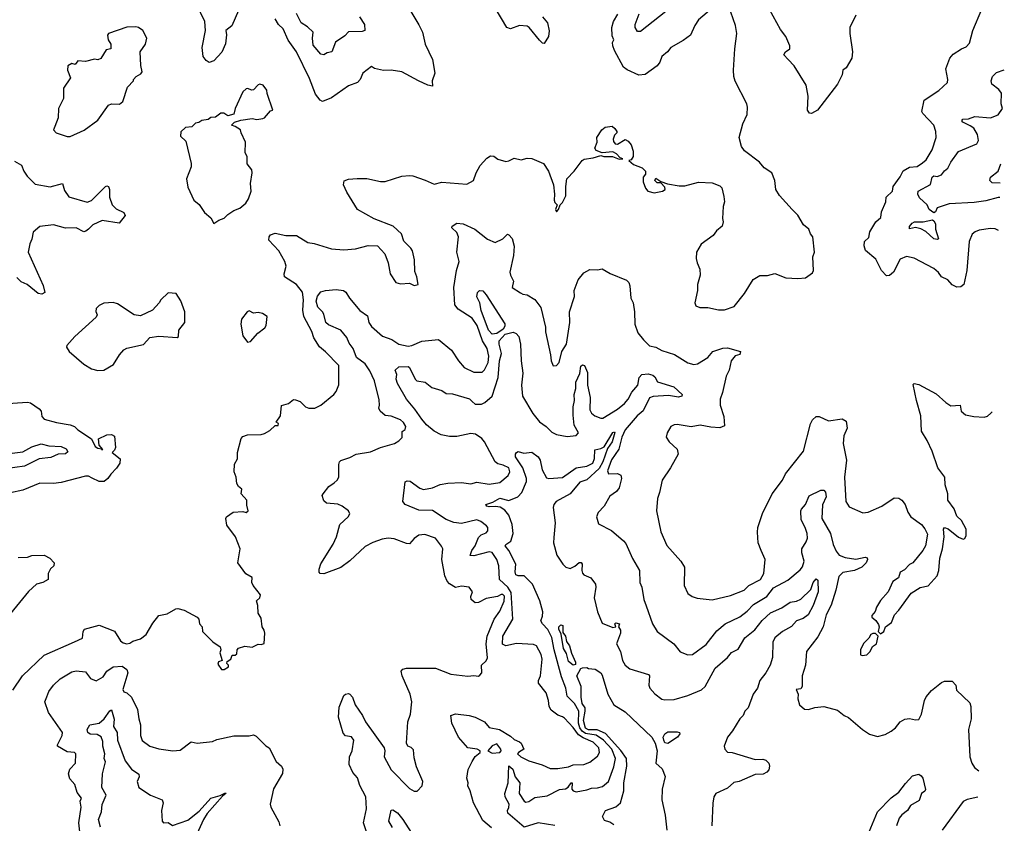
# Model space of a CAD drawing. Extents: x 1552294 to 1694791, y 811929 to 917222.
# Tile 477 of 643: x 1685895 to 1692335, y 843361 to 848616. Entities that reach past the tile are written whole.
import ezdxf

# ---------------------------------------------------------------- set-up
doc = ezdxf.new("R2010")
doc.units = 0

msp = doc.modelspace()

# ---------------------------------------------------------------- linework, layer by layer
at = {"layer": '0CON10XD'}
for points in [[(1687325.5, 848675), (1687282.7, 848575), (1687243.3, 848545), (1687247, 848517), (1687241.7, 848458.3), (1687216.6, 848403.4), (1687165, 848346.2), (1687135, 848336.7), (1687115, 848348.8), (1687095.8, 848375), (1687087.8, 848435), (1687110.5, 848545), (1687105.4, 848605), (1687046.2, 848725)], [(1688440.5, 848690.5), (1688505, 848582.5), (1688528.8, 848535), (1688547.5, 848455), (1688595.8, 848355), (1688610.8, 848265), (1688593.3, 848215), (1688595, 848180), (1688565, 848186.7), (1688502.5, 848215), (1688394.4, 848274.4), (1688324.1, 848285.9), (1688274.1, 848284.1), (1688215, 848296.2), (1688195, 848310), (1688140, 848265), (1688121.2, 848225), (1688103.8, 848205), (1688045, 848182.9), (1687934.6, 848105.4), (1687875, 848080), (1687859.3, 848089.3), (1687828.7, 848128.7), (1687790.7, 848230.7), (1687705, 848405.6), (1687651.8, 848481.8), (1687617.5, 848555), (1687588, 848585), (1687565, 848620.6)], [(1689314.5, 848635), (1689346.5, 848595), (1689357, 848543), (1689353.9, 848506.1), (1689325, 848460), (1689315, 848462.5), (1689295, 848482.5), (1689227.9, 848565), (1689215, 848573.2), (1689165, 848577.4), (1689105, 848556.5), (1689080, 848565), (1689005, 848693.3)], [(1690435, 848700.6), (1690334.6, 848615.4), (1690311.5, 848578.5), (1690282, 848515), (1690235, 848479.2), (1690153.8, 848435), (1690132, 848405), (1690094.3, 848375), (1690082.4, 848337.6), (1690065, 848314), (1689985, 848256.9), (1689945, 848253.3), (1689867.3, 848287.3), (1689844.6, 848304.6), (1689785, 848414.2), (1689775.5, 848445), (1689772.5, 848467.5), (1689780, 848485), (1689769.4, 848509.4), (1689768.9, 848565), (1689779.5, 848605), (1689807.4, 848652.6)], [(1691362.9, 848645), (1691324, 848565), (1691324.3, 848525), (1691342.7, 848405), (1691337.7, 848365), (1691299.9, 848300.1), (1691280, 848285), (1691274.4, 848255), (1691244.4, 848195), (1691113.8, 848025), (1691075, 848003.3), (1691060, 848005), (1691047.5, 848025), (1691053.1, 848115), (1691038.6, 848188.6), (1690961.2, 848315), (1690921.2, 848355), (1690894, 848385), (1690903.8, 848405), (1690933.3, 848425), (1690932, 848445), (1690906, 848505), (1690871.7, 848551.7), (1690775.5, 848725.5)], [(1692297.6, 847236.6), (1692275, 847248.1), (1692245, 847250.6), (1692171.3, 847238.7), (1692145, 847229.2), (1692125, 847213.8), (1692105.7, 847165), (1692089.6, 846975), (1692070.8, 846885), (1692051.7, 846868.3), (1692025, 846867.1), (1691995, 846881.4), (1691965, 846914.4), (1691925, 846934.4), (1691905, 846962.9), (1691875, 846988.6), (1691745, 847055.6), (1691695, 847068.1), (1691655, 847050), (1691609.4, 846965), (1691585, 846943.1), (1691565, 846940), (1691532.2, 846975), (1691495, 847049.2), (1691427.4, 847107.4), (1691418, 847138), (1691421.1, 847165), (1691448.8, 847191.2), (1691455, 847228), (1691495.8, 847295), (1691527.4, 847322.6), (1691531.7, 847358.3), (1691560, 847425), (1691562.5, 847455), (1691602.9, 847495), (1691608.8, 847525), (1691655, 847588.6), (1691672.8, 847627.2), (1691715, 847651.4), (1691765, 847655.8), (1691799.6, 847680.4), (1691825, 847700), (1691862.2, 847765), (1691890, 847845), (1691887.5, 847885), (1691873.1, 847925), (1691801.6, 848001.6), (1691795.4, 848015), (1691810, 848090), (1691906.8, 848153.2), (1691962.5, 848205), (1691966.4, 848223.6), (1691953.3, 848295), (1691978.1, 848365), (1692000.7, 848389.3), (1692054.3, 848425.7), (1692085, 848438.8), (1692107.3, 848462.7), (1692129.2, 848545), (1692189.2, 848685)], [(1686253.1, 844546.9), (1686305, 844572.5), (1686308.8, 844615), (1686319.5, 844630.5), (1686415, 844657.5), (1686515, 844616.7), (1686553.8, 844555), (1686571.5, 844541.5), (1686595, 844535.5), (1686615, 844539.1), (1686635, 844551.9), (1686685, 844567.5), (1686722.9, 844595), (1686765, 844670), (1686805, 844720), (1686858.7, 844731.3), (1686915, 844764), (1686930, 844765), (1686970, 844755), (1687055, 844708.8), (1687066.2, 844695), (1687070, 844665), (1687087.5, 844645), (1687090, 844615), (1687158.3, 844548.3), (1687206.7, 844515), (1687210, 844495), (1687203.3, 844475), (1687220, 844425), (1687195, 844417.5), (1687190.7, 844400.7), (1687215, 844367.5), (1687233, 844367), (1687260, 844385), (1687260, 844395), (1687250, 844405), (1687251.7, 844418.3), (1687276.4, 844433.6), (1687285, 844460), (1687305, 844460), (1687315, 844470), (1687317.5, 844495), (1687325, 844506.7), (1687368.3, 844518.3), (1687415, 844513.3), (1687455, 844533.3), (1687475, 844530), (1687493, 844537), (1687497.5, 844605), (1687493.9, 844623.9), (1687480, 844645), (1687475, 844702.5), (1687453.8, 844735), (1687452.5, 844785), (1687443.3, 844815), (1687465.8, 844834.2), (1687469.2, 844855), (1687421.2, 844915), (1687414, 844935), (1687415, 844967.5), (1687373, 844993), (1687321.2, 845065), (1687336.7, 845155), (1687306.7, 845235), (1687250.5, 845310.5), (1687243.3, 845355), (1687247.5, 845365), (1687290, 845395), (1687355, 845400), (1687375, 845393.8), (1687390, 845405), (1687380.5, 845440.5), (1687381.2, 845475), (1687343.8, 845515), (1687347.5, 845545), (1687325, 845563.3), (1687315, 845582.5), (1687310, 845625), (1687298.3, 845658.3), (1687300.7, 845709.3), (1687320, 845745), (1687318.8, 845785), (1687343.9, 845876.1), (1687355, 845890), (1687385, 845900.8), (1687475, 845904), (1687495, 845910), (1687530.5, 845929.5), (1687565, 845962.5), (1687585, 845962.5), (1687587.5, 845975), (1687572.5, 845985), (1687600, 846025), (1687607, 846093), (1687653.6, 846106.4), (1687685, 846132.5), (1687699.3, 846129.3), (1687728.8, 846118.8), (1687765, 846084), (1687785, 846076), (1687825, 846076.2), (1687865, 846096), (1687948.8, 846165), (1687965.7, 846184.3), (1687981.7, 846228.3), (1687981.2, 846355), (1687894.5, 846444.5), (1687855, 846475.7), (1687819.1, 846535), (1687805, 846577.5), (1687752.4, 846675), (1687746.4, 846716.4), (1687751.4, 846785), (1687744, 846835), (1687705, 846884.1), (1687626.9, 846935), (1687623.5, 846955), (1687636.7, 847005), (1687628.1, 847035), (1687589.5, 847105), (1687524.2, 847175), (1687526.2, 847195), (1687535, 847208.8), (1687565, 847220), (1687635, 847204.5), (1687705, 847205.6), (1687778.7, 847158.7), (1687821.7, 847151.7), (1687935, 847118.1), (1688015, 847110), (1688091.7, 847118.3), (1688175, 847139.2), (1688235, 847136), (1688282, 847085), (1688304, 847025), (1688318, 846955), (1688355, 846896.7), (1688385, 846888.8), (1688445, 846892.5), (1688475, 846877.5), (1688500, 846885), (1688493.3, 846935), (1688480, 846970), (1688476.7, 847045), (1688463.4, 847103.4), (1688452.4, 847122.4), (1688406.8, 847166.8), (1688392, 847215), (1688336.7, 847265), (1688212.7, 847312.7), (1688103.8, 847375), (1688035, 847487.5), (1688012.5, 847535), (1688017, 847563), (1688045, 847573.8), (1688103.1, 847576.9), (1688165, 847578.1), (1688255, 847558.6), (1688285, 847557.5), (1688395, 847592.5), (1688445, 847597.1), (1688465.7, 847595.7), (1688547.3, 847567.3), (1688605, 847540), (1688655, 847554.2), (1688818.8, 847541.2), (1688862.5, 847565), (1688881.2, 847615), (1688907.7, 847662.3), (1688950.5, 847709.5), (1688975, 847726.2), (1688995, 847723.3), (1689022.7, 847702.7), (1689075, 847689.5), (1689095, 847692.5), (1689128.8, 847711.2), (1689175, 847698.5), (1689215, 847709.4), (1689245, 847708.8), (1689320, 847675), (1689354, 847625), (1689386.4, 847536.4), (1689393.3, 847475), (1689390, 847435), (1689395, 847420), (1689410, 847405), (1689400, 847375), (1689405, 847360), (1689420, 847375), (1689430, 847405), (1689445, 847420), (1689467.5, 847465), (1689466.2, 847525), (1689473.8, 847575), (1689521.2, 847625), (1689573.8, 847695), (1689587.3, 847702.7), (1689645, 847711.5), (1689695, 847728), (1689715, 847721.9), (1689772, 847722), (1689815, 847703.3), (1689840, 847705), (1689821.7, 847711.7), (1689799.3, 847739.3), (1689775, 847752.5), (1689705, 847746), (1689665, 847761.2), (1689656.7, 847775), (1689671.2, 847815), (1689670, 847845), (1689702.5, 847895), (1689725, 847913.3), (1689769.3, 847919.3), (1689787.5, 847905), (1689800, 847885), (1689800, 847875), (1689785, 847860), (1689777.5, 847835), (1689778.3, 847818.3), (1689790, 847805), (1689805, 847802.5), (1689855, 847832.5), (1689875, 847822.5), (1689895, 847797.5), (1689907.5, 847755), (1689908.3, 847721.7), (1689895, 847700), (1689880, 847695), (1689909.3, 847669.3), (1689966.1, 847646.1), (1689987.5, 847625), (1689987.5, 847605), (1689973.3, 847585), (1689973.3, 847555), (1689987.5, 847515), (1690003.9, 847493.9), (1690045, 847483.8), (1690100, 847495), (1690117.5, 847505), (1690115, 847520), (1690088.3, 847548.3), (1690065, 847550), (1690050, 847565), (1690055, 847580), (1690088.3, 847558.3), (1690133, 847543), (1690208.3, 847528.3), (1690245, 847528.8), (1690335, 847553.8), (1690425, 847550), (1690475, 847530), (1690487.3, 847517.3), (1690501.2, 847458.8), (1690505.8, 847425), (1690496.1, 847393.9), (1690492.5, 847315), (1690496.7, 847295), (1690490, 847265), (1690453.3, 847235), (1690430, 847205), (1690351.8, 847148.2), (1690322.5, 847095), (1690320.6, 847055), (1690326, 847025), (1690344.1, 846984.1), (1690346, 846945), (1690327.5, 846885), (1690328, 846845), (1690310, 846765), (1690317.5, 846745), (1690344.1, 846734.1), (1690395, 846734.2), (1690465, 846718), (1690505, 846718), (1690568.9, 846741.1), (1690635.5, 846824.5), (1690693.2, 846916.8), (1690735, 846943.8), (1690786.1, 846943.9), (1690833.6, 846956.4), (1690905, 846928.8), (1690985, 846923.3), (1691035, 846927.5), (1691080, 846960), (1691087.5, 846975), (1691083.3, 847065), (1691092.5, 847095), (1691082.5, 847195), (1691067.5, 847215), (1691057.5, 847245), (1691022.5, 847275), (1690985, 847337.5), (1690946.7, 847375), (1690865, 847466.7), (1690840, 847505), (1690833.3, 847565), (1690813.9, 847613.9), (1690765, 847646.7), (1690733.3, 847685), (1690635, 847758.8), (1690615.6, 847785.6), (1690600.8, 847845), (1690624.4, 847935), (1690653.8, 847995), (1690656.1, 848043.9), (1690651.2, 848065), (1690574.7, 848214.7), (1690566.2, 848245), (1690562.9, 848285), (1690572.5, 848425), (1690585.6, 848524.4), (1690577.8, 848577.8), (1690546.7, 848665)], [(1688117.5, 848635), (1688149.4, 848585), (1688152.9, 848545), (1688135, 848538.2), (1688045, 848535.5), (1688020.4, 848509.6), (1687960.9, 848469.1), (1687935.3, 848404.7), (1687905, 848399.4), (1687885, 848385.6), (1687865, 848390), (1687815, 848448.8), (1687809.8, 848495), (1687813.3, 848535), (1687778, 848568), (1687736.7, 848595), (1687705, 848655.7)], [(1690121.3, 848668.7), (1689955, 848538.8), (1689935, 848537.5), (1689920, 848565), (1689920.5, 848585), (1689946.2, 848655)], [(1686225, 847852), (1686315.6, 847894.4), (1686405, 847958.8), (1686475, 848056.7), (1686495, 848066), (1686546.4, 848063.6), (1686569.3, 848080.7), (1686600, 848175), (1686640, 848215), (1686640, 848225), (1686657.5, 848245), (1686687.5, 848262.5), (1686696, 848274), (1686686.4, 848316.4), (1686682.5, 848405), (1686717.5, 848455), (1686726.7, 848495), (1686700, 848545), (1686672.5, 848565), (1686655, 848570), (1686595, 848566.7), (1686476.2, 848525), (1686470, 848515), (1686473.3, 848485), (1686490, 848455), (1686490, 848425), (1686460.7, 848419.3), (1686425, 848362.5), (1686406.4, 848353.6), (1686385, 848356.7), (1686325, 848343.3), (1686275, 848347.5), (1686258.3, 848321.7), (1686235, 848330), (1686210, 848315), (1686207.5, 848285), (1686227.5, 848235), (1686181.7, 848168.3), (1686180.3, 848099.7), (1686148, 848035), (1686145.7, 847975), (1686125, 847917.5), (1686116.7, 847895), (1686132.5, 847875), (1686205, 847852), (1686225, 847852)], [(1692305.3, 847452.2), (1692295, 847453.4), (1692215, 847432.3), (1692138.9, 847421.1), (1691975, 847411.5), (1691896.7, 847385), (1691885, 847360), (1691875, 847352.5), (1691844.3, 847374.3), (1691831.4, 847405), (1691781, 847451), (1691770.2, 847475), (1691772, 847495), (1691852.9, 847537.1), (1691864.3, 847585), (1691875, 847595.4), (1691895, 847591.4), (1691925, 847602.2), (1691943.3, 847626.7), (1691966, 847644), (1691985, 847684.4), (1692035, 847754.5), (1692156.2, 847805), (1692165.8, 847825), (1692160, 847865), (1692136, 847906), (1692111.8, 847921.8), (1692064.6, 847945), (1692058.2, 847955), (1692064.7, 847965.3), (1692101.6, 847968.4), (1692142, 847982), (1692245, 847974.2), (1692295, 847994.5), (1692322.5, 848035), (1692313.8, 848065), (1692315.8, 848135), (1692300.1, 848160.1), (1692254.3, 848195), (1692250, 848215), (1692258.1, 848245), (1692285, 848270), (1692335.2, 848287.5)], [(1687165, 847282.5), (1687197.5, 847305), (1687232.3, 847317.7), (1687255, 847341.2), (1687295, 847368), (1687335, 847383.8), (1687373.9, 847416.1), (1687391.2, 847445), (1687408, 847495), (1687404.2, 847545), (1687415.7, 847615), (1687413.3, 847635), (1687383.6, 847673.6), (1687381.7, 847721.7), (1687370, 847745), (1687372.5, 847815), (1687343.3, 847875), (1687340, 847895), (1687305, 847917.5), (1687280, 847925), (1687300, 847945), (1687341.7, 847958.3), (1687415, 847968.8), (1687445, 847963.8), (1687485, 847970), (1687496.2, 847975), (1687535, 848020), (1687550, 848025), (1687513.6, 848133.6), (1687512, 848155), (1687486.8, 848186.8), (1687465, 848193.8), (1687455, 848190), (1687425, 848156.7), (1687413.9, 848153.9), (1687385, 848166.7), (1687375, 848163.3), (1687354, 848145), (1687304, 848035), (1687295, 847997.5), (1687255, 847987.5), (1687230, 848005), (1687210, 848005), (1687175, 847977.5), (1687145, 847976.7), (1687126.4, 847963.6), (1687085, 847957.5), (1687067, 847943), (1687045, 847940), (1687020, 847915), (1686978.3, 847911.7), (1686948.3, 847881.7), (1686946.7, 847855), (1686981.7, 847821.7), (1687016.1, 847676.1), (1687016.4, 847653.6), (1686986.7, 847575), (1686995, 847520), (1687033.3, 847435), (1687067.7, 847407.7), (1687102.5, 847355), (1687145, 847320), (1687165, 847282.5)], [(1685860.6, 847690.6), (1685905.6, 847665), (1685921.5, 847625), (1685943.1, 847593.1), (1685995, 847539.5), (1686095, 847522.9), (1686174.3, 847544.3), (1686188.3, 847498.3), (1686215, 847458.5), (1686335, 847422.5), (1686365, 847434.5), (1686455, 847525.7), (1686465, 847529.2), (1686475, 847524), (1686482.2, 847505), (1686481.9, 847455), (1686499.4, 847405), (1686525, 847378.6), (1686576.7, 847355), (1686583.8, 847335), (1686544.2, 847285.8), (1686435, 847302.5), (1686373.5, 847275), (1686344.5, 847245), (1686328.1, 847231.9), (1686315, 847229.6), (1686265, 847255.4), (1686195, 847252.5), (1686114.8, 847275.2), (1686027.2, 847262.8), (1685982.7, 847227.3), (1685975, 847180), (1685960.7, 847149.3), (1685949.2, 847095), (1686048.5, 846878.5), (1686058, 846832), (1686039, 846821), (1686015, 846825.3), (1685944.4, 846885), (1685905, 846901.1), (1685875, 846930.8)], [(1692308.7, 847546.6), (1692255, 847549.6), (1692241.5, 847565), (1692243.8, 847585), (1692294.6, 847625.4), (1692313.2, 847673.8)], [(1687951.8, 845588.2), (1687970.8, 845605), (1687981.4, 845625), (1687982.5, 845707.5), (1687986, 845724), (1687995.9, 845734.1), (1688055, 845754), (1688095, 845775.5), (1688190, 845790), (1688255, 845818), (1688345.7, 845844.3), (1688375, 845861.2), (1688397.1, 845882.9), (1688397.5, 845922.5), (1688415, 845936.5), (1688419.8, 845955), (1688405, 845982.2), (1688385, 846000), (1688325, 846022.8), (1688285, 846028.4), (1688251.7, 846055), (1688243.3, 846075), (1688248.9, 846095), (1688245, 846130), (1688216.3, 846255), (1688185, 846319.5), (1688155.4, 846365), (1688096.7, 846406.7), (1688075, 846465.5), (1688050.5, 846500.5), (1688035, 846538.5), (1687996.2, 846585), (1687915, 846621.1), (1687897.5, 846635), (1687885, 846690), (1687875, 846705.8), (1687845.5, 846735), (1687834.5, 846775.5), (1687843.2, 846806.8), (1687864.1, 846835.9), (1687894.2, 846845.8), (1687965, 846852.5), (1688013.3, 846845), (1688027.5, 846835), (1688052.2, 846795), (1688120, 846715), (1688168.7, 846678.7), (1688179.3, 846635), (1688195, 846610), (1688266.9, 846546.9), (1688328.6, 846525), (1688375, 846493.9), (1688435, 846480.5), (1688460, 846485), (1688525.7, 846514.3), (1688635, 846524), (1688720, 846455), (1688764, 846385), (1688802.3, 846342.3), (1688865, 846311.4), (1688918.7, 846311.3), (1688934.4, 846325.6), (1688960, 846375), (1688962.5, 846415), (1688952.5, 846465), (1688922.4, 846515), (1688886.7, 846615), (1688855.3, 846665), (1688762.6, 846722.6), (1688742, 846752), (1688733.5, 846863.5), (1688751.6, 846975), (1688768.8, 847035), (1688753.3, 847095), (1688764.2, 847195), (1688755, 847223.5), (1688722.2, 847255), (1688724, 847266), (1688755, 847284.3), (1688795, 847280.6), (1688871.2, 847245), (1688955, 847180), (1689005, 847159.2), (1689055, 847182.9), (1689085, 847214), (1689095, 847210), (1689115.3, 847185.3), (1689129.5, 847135), (1689124.6, 847074.6), (1689101.7, 846965), (1689104.7, 846944.7), (1689124.2, 846905), (1689116.7, 846865), (1689170, 846830), (1689185, 846820), (1689215, 846816.2), (1689265, 846786.7), (1689303, 846733), (1689334.2, 846605), (1689334.2, 846575), (1689367.5, 846425), (1689370, 846385), (1689385, 846352.5), (1689406.1, 846353.9), (1689423.3, 846375), (1689440, 846445), (1689471.2, 846495), (1689492.2, 846635), (1689491.9, 846705), (1689523.3, 846805), (1689522.5, 846845), (1689548, 846915), (1689585, 846961.2), (1689625, 846983.3), (1689675, 846980), (1689705, 846987.5), (1689756.4, 846956.4), (1689863.6, 846913.6), (1689878.3, 846898.3), (1689886.1, 846876.1), (1689892.5, 846795), (1689906.7, 846765), (1689916.7, 846705), (1689918, 846625), (1689938.8, 846568.8), (1689975, 846523.3), (1690015, 846482.5), (1690055, 846473.6), (1690095, 846452.2), (1690177.3, 846427.3), (1690265, 846372.5), (1690305, 846362), (1690327.5, 846365), (1690395, 846406.7), (1690428.8, 846445), (1690495, 846468.9), (1690525, 846470), (1690610, 846445), (1690605, 846426.7), (1690575, 846418), (1690549.1, 846385), (1690534.4, 846325), (1690514.7, 846285.3), (1690491.9, 846178.1), (1690475.6, 846135), (1690477.1, 846095), (1690500.3, 846020.3), (1690505, 845960), (1690475, 845947.5), (1690415, 845950.8), (1690345, 845964.2), (1690285.8, 845954.2), (1690195, 845969.4), (1690175, 845967.5), (1690154.3, 845955.7), (1690128.8, 845915), (1690123.3, 845885), (1690143.3, 845855), (1690195, 845806.7), (1690202, 845775), (1690152, 845685), (1690097.1, 845605), (1690080.6, 845525), (1690065.7, 845485), (1690059.4, 845405), (1690087.6, 845267.6), (1690127.6, 845177.6), (1690220, 845075), (1690243.8, 845035), (1690240.8, 844915), (1690265, 844863.3), (1690293.2, 844843.2), (1690325, 844832.5), (1690425, 844822), (1690545, 844851.2), (1690632.5, 844885), (1690664.4, 844915), (1690739.6, 844955), (1690762.5, 844995), (1690770.8, 845085), (1690744.3, 845144.3), (1690724.2, 845195), (1690720, 845265), (1690722.9, 845295), (1690752.4, 845387.6), (1690817.5, 845515), (1690883.8, 845605), (1690904.2, 845645.8), (1691022, 845795), (1691066.8, 845973.2), (1691079.7, 846000.3), (1691105, 846021.2), (1691125, 846022), (1691185, 845991.8), (1691275, 846006), (1691300.7, 845990.7), (1691307.5, 845945), (1691285.8, 845895), (1691281.2, 845845), (1691303.3, 845735), (1691289.2, 845625), (1691299.4, 845465), (1691320, 845430), (1691409.3, 845390.7), (1691445, 845395.8), (1691535, 845434.3), (1691615, 845488.8), (1691645, 845486.7), (1691663.9, 845473.9), (1691686.7, 845445), (1691703.3, 845395), (1691723.3, 845365), (1691793.3, 845315), (1691816.1, 845286.1), (1691831.7, 845251.7), (1691818.8, 845175), (1691803.3, 845145), (1691737.5, 845065), (1691715, 845052.5), (1691682.3, 845017.7), (1691655, 845002.5), (1691643, 844967), (1691605, 844942.5), (1691576.1, 844873.9), (1691525, 844817.5), (1691500, 844775), (1691490, 844745), (1691469.3, 844720.7), (1691469.3, 844709.3), (1691495, 844687.5), (1691511.7, 844661.7), (1691517.5, 844645), (1691510, 844615), (1691525, 844600), (1691547.5, 844615), (1691557.5, 844645), (1691596.2, 844675), (1691616.4, 844723.6), (1691646.1, 844753.9), (1691725, 844866.7), (1691785, 844902.5), (1691837, 844913), (1691895, 844980), (1691907.5, 845015), (1691912.5, 845095), (1691931.2, 845155), (1691942.5, 845235), (1691936.7, 845285), (1691943.8, 845296.2), (1691967.3, 845287.3), (1692035, 845232.5), (1692065, 845220), (1692076.4, 845223.6), (1692086.4, 845243.6), (1692086.2, 845285), (1692055, 845340), (1692025, 845370), (1692007.7, 845417.7), (1691966.7, 845475), (1691965.8, 845515), (1691948.8, 845575), (1691945.8, 845625), (1691900, 845685), (1691864, 845795), (1691831.2, 845865), (1691794.2, 845924.2), (1691790, 846025), (1691760, 846125), (1691740, 846230), (1691745, 846236.7), (1691775, 846230), (1691889.7, 846169.7), (1691951.9, 846111.9), (1691985, 846090), (1692046.1, 846096.1), (1692053.3, 846055), (1692082.1, 846032.1), (1692135, 846020.8), (1692203.6, 846016.4), (1692225, 846023.3), (1692247, 846043), (1692255.1, 846051.6)], [(1691895, 847178), (1691875, 847182.9), (1691820.8, 847230.8), (1691788.5, 847248.5), (1691755, 847257.1), (1691715, 847247.5), (1691715, 847262.5), (1691731.4, 847285), (1691747.5, 847295), (1691805, 847294.2), (1691866, 847306), (1691875, 847301.2), (1691885, 847280), (1691886.1, 847245), (1691905, 847183.3), (1691895, 847178)], [(1686405, 846321.2), (1686445, 846323.8), (1686508.3, 846361.7), (1686546.7, 846425), (1686575, 846456.7), (1686595, 846468.8), (1686705, 846492.9), (1686745, 846537.5), (1686805, 846546.7), (1686925, 846537.5), (1686932.5, 846545), (1686936.2, 846585), (1686975.7, 846635), (1686975.8, 846705), (1686947.7, 846777.7), (1686917.5, 846825), (1686865, 846830), (1686817.5, 846785), (1686807.5, 846765), (1686763, 846717), (1686685, 846680), (1686642.5, 846685), (1686535, 846756.7), (1686505, 846766.7), (1686445, 846762.5), (1686415, 846747.5), (1686395, 846727.5), (1686393, 846707), (1686401.2, 846685), (1686395, 846670), (1686256.1, 846543.9), (1686202.5, 846485), (1686200, 846475), (1686217.5, 846445), (1686315, 846364), (1686365, 846333.8), (1686405, 846321.2)], [(1688985, 846559.2), (1688961.7, 846585), (1688912.2, 846715), (1688903.9, 846763.9), (1688885.6, 846804.4), (1688888.3, 846831.7), (1688902.5, 846845), (1688925, 846842.5), (1688945, 846817.1), (1689067.7, 846627.7), (1689067.5, 846612.5), (1689057.2, 846592.8), (1689015, 846562.9), (1688985, 846559.2)], [(1687385, 846507.5), (1687405, 846512.5), (1687453.3, 846565), (1687498.3, 846601.7), (1687506.7, 846615), (1687512.5, 846675), (1687483.9, 846693.9), (1687455, 846701.4), (1687425, 846696.2), (1687395, 846711.2), (1687383.3, 846705), (1687345, 846657.5), (1687341.4, 846625), (1687355, 846547.5), (1687385, 846507.5)], [(1688981.2, 843331.2), (1688925, 843380), (1688862, 843495), (1688842.3, 843572.3), (1688826.2, 843605), (1688827.5, 843625), (1688818.8, 843655), (1688828.3, 843711.7), (1688854, 843765), (1688875, 843796.7), (1688906.7, 843825), (1688906.7, 843835), (1688886.6, 843846.6), (1688825, 843855.4), (1688765.2, 843925.2), (1688721.9, 844015), (1688714.5, 844065), (1688745, 844076.6), (1688833.8, 844065), (1688875, 844054.7), (1688934.2, 844025), (1688965, 843988), (1689034, 843975), (1689105, 843930.4), (1689128.3, 843908.3), (1689165, 843893.3), (1689175, 843884.4), (1689191.8, 843845), (1689158, 843825), (1689151.2, 843815), (1689172.9, 843795), (1689225, 843768.6), (1689313.2, 843743.2), (1689365, 843720), (1689415, 843720), (1689485, 843731.1), (1689515, 843742.2), (1689585, 843746.2), (1689625, 843760.4), (1689675, 843799.5), (1689686.4, 843825), (1689682.4, 843855), (1689645, 843891.6), (1689579.3, 843919.3), (1689549.5, 843939.5), (1689515, 843988.4), (1689457.4, 844047.4), (1689445, 844058.2), (1689415, 844067.3), (1689371.3, 844101.3), (1689359, 844125), (1689354.2, 844165), (1689338.2, 844215), (1689288.3, 844278.3), (1689287.4, 844295), (1689301.9, 844325), (1689311.2, 844435), (1689305.4, 844465), (1689275, 844522), (1689255, 844530), (1689145, 844537.1), (1689075, 844521.2), (1689052.5, 844532.5), (1689054.9, 844585.2), (1689120.8, 844695), (1689109.4, 844869.4), (1689086.6, 844905), (1689033.2, 844955), (1689028.4, 845045), (1689014.7, 845085), (1688985, 845130.8), (1688965, 845137.1), (1688865, 845110), (1688842.1, 845112.1), (1688852, 845145), (1688875, 845176.1), (1688895, 845230), (1688913.6, 845246.4), (1688945, 845260.9), (1688955.8, 845274.2), (1688956.4, 845295), (1688947.1, 845307.1), (1688911.4, 845335), (1688885, 845344.6), (1688785, 845322.2), (1688735, 845328.4), (1688685, 845347.8), (1688595.9, 845405.9), (1688505, 845409.4), (1688416.2, 845446.2), (1688400, 845465), (1688415.7, 845594.3), (1688428.7, 845601.3), (1688449.2, 845599.2), (1688511.4, 845551.4), (1688535, 845543.6), (1688595, 845553.6), (1688645, 845575.7), (1688695, 845585.6), (1688785, 845589.4), (1688845, 845581.5), (1688885, 845591.9), (1688965, 845578.8), (1689035, 845589.1), (1689090, 845635), (1689100.2, 845659.8), (1689095, 845686.1), (1689057, 845703), (1689022.1, 845712.1), (1689004, 845724), (1688935.6, 845855.6), (1688916.8, 845876.8), (1688876.9, 845905), (1688845, 845910.2), (1688755, 845891.3), (1688705, 845890.3), (1688650.6, 845900.6), (1688605, 845926), (1688556, 845966), (1688524.4, 846004.4), (1688479.8, 846069.8), (1688424.4, 846135), (1688365, 846236.2), (1688357.5, 846265), (1688361.5, 846295), (1688350, 846325), (1688374.2, 846345.8), (1688435, 846348.2), (1688445, 846341.4), (1688481.5, 846265), (1688491.9, 846255), (1688546.4, 846246.4), (1688589.6, 846209.6), (1688655, 846190.8), (1688685, 846170.5), (1688725, 846168.9), (1688837.5, 846137.5), (1688855, 846118.5), (1688875, 846101.9), (1688915, 846101.7), (1688937.2, 846112.8), (1688985.2, 846154.8), (1689024.8, 846275), (1689034.1, 846385), (1689046.8, 846433.2), (1689030.6, 846495), (1689031.4, 846515), (1689071.2, 846558.8), (1689121.7, 846571.7), (1689142.7, 846562.7), (1689159.5, 846545), (1689171.3, 846495), (1689173.9, 846385), (1689186.7, 846305), (1689176.2, 846225), (1689183.9, 846155), (1689250.8, 846040.8), (1689295, 845986), (1689338, 845955), (1689375, 845918), (1689405, 845904), (1689475, 845890.8), (1689534.1, 845895.9), (1689550, 845915), (1689520.6, 845965), (1689515, 846028.8), (1689515.6, 846085), (1689524.4, 846125), (1689521.6, 846165), (1689532.9, 846205), (1689533.5, 846246.5), (1689557.9, 846302.1), (1689565, 846349.2), (1689575, 846359.4), (1689589.4, 846355), (1689607.7, 846307.7), (1689608.3, 846225), (1689627.1, 846145), (1689623.9, 846065), (1689635, 846042.9), (1689655.8, 846025), (1689695, 846009.2), (1689708.9, 846011.1), (1689805, 846069.6), (1689851.1, 846105), (1689875.3, 846135), (1689899.3, 846180.7), (1689938.2, 846225), (1689947.3, 846275), (1689964, 846296), (1690005, 846299.3), (1690035, 846292.3), (1690050.2, 846280.2), (1690066.7, 846246.7), (1690174.4, 846215), (1690228.8, 846165), (1690225.7, 846154.3), (1690205, 846148), (1690138, 846158), (1690038.2, 846151.8)], [(1685785, 846104.4), (1685945, 846115.6), (1685965, 846109.4), (1686022.2, 846072.2), (1686034, 846055), (1686040.5, 846020.5), (1686054.3, 846004.3), (1686135, 845981.9), (1686225, 845966.7), (1686253.3, 845955), (1686275, 845934), (1686363.3, 845875), (1686389.2, 845825), (1686405.8, 845814.2), (1686430, 845810), (1686430, 845805), (1686437.5, 845805), (1686414, 845834), (1686410, 845875), (1686465, 845901.2), (1686495, 845902.5), (1686515, 845892.5), (1686520.7, 845819.3), (1686515, 845800), (1686500, 845785), (1686550.8, 845745), (1686549.4, 845715), (1686527.4, 845682.6), (1686490, 845645), (1686472, 845615), (1686446.2, 845595), (1686415, 845595.6), (1686368.6, 845618.6), (1686345, 845630), (1686325, 845630.8), (1686165, 845588.6), (1686115, 845582.5), (1686025.8, 845584.2), (1685915, 845540), (1685835, 845520.8)], [(1690038.2, 846151.8), (1690015, 846143), (1689972.2, 846057.8), (1689933.6, 846026.4), (1689855, 845934.4), (1689834.4, 845885), (1689812.9, 845807.1), (1689765, 845737.3), (1689740, 845665), (1689745.6, 845645.6), (1689805, 845647.5), (1689826.6, 845636.6), (1689831.1, 845615), (1689815.5, 845554.5), (1689799.3, 845530.7), (1689755, 845500), (1689718.8, 845435), (1689677.7, 845392.3), (1689666.7, 845365), (1689680, 845320), (1689765, 845276.2), (1689845, 845208.8), (1689859.7, 845189.7), (1689902.7, 845092.7), (1689948.9, 845015), (1689950.8, 844935), (1689964.2, 844905), (1689978.1, 844825), (1689993.1, 844783.1), (1690033.1, 844665), (1690064, 844615), (1690174, 844535), (1690215, 844482), (1690265, 844462.5), (1690295, 844465.7), (1690385, 844530.9), (1690455, 844620), (1690508.6, 844665), (1690605, 844710.9), (1690652.9, 844747.1), (1690695, 844792.5), (1690782.7, 844845), (1690825, 844899.6), (1690919, 844951), (1691000.8, 845019.2), (1691015, 845038.6), (1691025.4, 845075), (1691010.5, 845130.5), (1691010, 845155), (1691039.4, 845200.6), (1691047.3, 845225), (1691044.8, 845255), (1691031.7, 845295), (1691007.4, 845345), (1691004.6, 845405), (1691009.6, 845415), (1691033.8, 845445), (1691058.3, 845501.7), (1691135, 845540), (1691155, 845540), (1691165, 845526.7), (1691170.8, 845495), (1691146.2, 845443.8), (1691141.7, 845355), (1691197.5, 845255), (1691215, 845183.3), (1691235, 845139.4), (1691255.6, 845115), (1691295, 845099.7), (1691365, 845089.1), (1691425, 845100.8), (1691437.1, 845097.1), (1691440.8, 845085), (1691431.1, 845065), (1691403.1, 845035), (1691355, 845014.8), (1691279.5, 845000.5), (1691253.8, 844975), (1691234, 844886), (1691201.8, 844788.2), (1691170, 844725), (1691150, 844645), (1691115, 844580), (1691040.8, 844485), (1691034.4, 844395), (1691012.2, 844325), (1691012, 844255), (1691005, 844240), (1690974, 844235), (1690986.7, 844205), (1690984.2, 844175), (1690996.1, 844136.1), (1691028.3, 844108.3), (1691055, 844104.3), (1691095, 844119.2), (1691155, 844124.2), (1691245, 844100), (1691287.5, 844065), (1691315, 844053.8), (1691407.5, 843975), (1691453.9, 843943.9), (1691505, 843927.5), (1691555, 843941.2), (1691596.1, 843963.9), (1691623.9, 843986.1), (1691655, 844024.2), (1691685, 844040.8), (1691715, 844046), (1691755, 844036.7), (1691775, 844040), (1691794.4, 844075.6), (1691813.3, 844165), (1691825, 844188.8), (1691859.8, 844230.2), (1691925, 844281.2), (1691945, 844290), (1691995, 844290), (1692017.5, 844265), (1692022.5, 844232.5), (1692109.1, 844149.1), (1692116.9, 844125), (1692118.9, 844045), (1692100, 843975), (1692110, 843795), (1692122, 843755), (1692140.8, 843725), (1692168.9, 843703.4)], [(1689395, 843345.7), (1689285, 843363.9), (1689195, 843335.6), (1689087.6, 843427.6), (1689085.3, 843445), (1689095.2, 843465), (1689096.6, 843485), (1689070.5, 843535), (1689067.8, 843555), (1689089.7, 843625), (1689095, 843736.7), (1689120, 843715), (1689135.8, 843665), (1689166.2, 843625), (1689161.1, 843555), (1689194.8, 843504.8), (1689205, 843499.7), (1689225, 843503.9), (1689265, 843529.6), (1689345, 843539.6), (1689425, 843581.1), (1689465, 843586.8), (1689481.8, 843598.2), (1689500.8, 843625), (1689509.2, 843625), (1689506, 843585), (1689515, 843573.3), (1689535, 843565.8), (1689605, 843579.7), (1689635, 843591.5), (1689675, 843592.5), (1689707.8, 843602.2), (1689745.3, 843634.7), (1689780.6, 843729.4), (1689790.8, 843785), (1689768.8, 843845), (1689712.9, 843905), (1689665, 843937.2), (1689595, 843947.8), (1689573.3, 843963.3), (1689558.3, 843985), (1689549.4, 844015), (1689551.2, 844095), (1689524.2, 844145), (1689475, 844192), (1689467.1, 844245), (1689438.7, 844318.7), (1689391.2, 844495), (1689375.9, 844575.9), (1689349.3, 844629.3), (1689314.2, 844665), (1689303.3, 844685), (1689314.7, 844715), (1689315.9, 844744.1), (1689296.7, 844816.7), (1689248.6, 844925), (1689195, 844979.1), (1689155, 844979.4), (1689140.5, 844985), (1689134.7, 845005), (1689140.9, 845055), (1689095.2, 845145), (1689071.1, 845175), (1689073.5, 845185), (1689108.1, 845205), (1689121.5, 845255), (1689115.5, 845315), (1689093.5, 845375), (1689068.2, 845408.2), (1689037.5, 845427.5), (1689006.9, 845433.1), (1688965, 845430.4), (1688949.2, 845435), (1688944.3, 845445), (1688989.2, 845460.8), (1689035, 845487.2), (1689095, 845472.4), (1689153.8, 845496.2), (1689179.7, 845525), (1689210, 845595), (1689210.4, 845615), (1689186.8, 845685), (1689138, 845758), (1689137.8, 845775), (1689145, 845786.6), (1689155, 845793.1), (1689192.2, 845782.2), (1689245, 845788.5), (1689285, 845756.2), (1689299.4, 845735), (1689311.5, 845671.5), (1689340.1, 845620.1), (1689355, 845615.9), (1689445, 845621.1), (1689535, 845686), (1689605, 845696.9), (1689643.5, 845716.5), (1689653.9, 845746.1), (1689657.1, 845802.9), (1689695, 845810.9), (1689716.7, 845823.3), (1689775, 845915.6), (1689785, 845921.2), (1689786.7, 845916.7), (1689769.8, 845855), (1689738.8, 845811.2), (1689708.6, 845725), (1689685, 845680), (1689605, 845606.5), (1689558.8, 845591.2), (1689495.8, 845515), (1689404.8, 845465.2), (1689388.5, 845445), (1689384.4, 845425), (1689397.5, 845325), (1689388.9, 845228.9), (1689387.4, 845195), (1689408.2, 845115), (1689446.3, 845056.3), (1689466.5, 845036.5), (1689495, 845028), (1689525, 845041.8), (1689555, 845065.3), (1689566.7, 845066.7), (1689573.8, 845055), (1689570.9, 845015), (1689576.4, 844996.4), (1689585.6, 844985.6), (1689631.2, 844965), (1689660.8, 844925), (1689664.2, 844905), (1689653.1, 844835), (1689674.5, 844744.5), (1689705, 844668.8), (1689775, 844640.4), (1689793.3, 844645), (1689788, 844665), (1689795, 844672), (1689818, 844665), (1689812.5, 844645), (1689824.3, 844624.3), (1689825.4, 844605), (1689798.1, 844535), (1689825, 844483.3), (1689837.5, 844425), (1689855, 844394), (1689885, 844370), (1690008, 844335), (1690014.4, 844324.4), (1690010, 844265), (1690015.5, 844245.5), (1690048.3, 844208.3), (1690095, 844172.5), (1690115, 844167.5), (1690175, 844171.2), (1690265, 844197.1), (1690355, 844234.5), (1690378.6, 844255), (1690444.4, 844375), (1690525.3, 844444.7), (1690551.2, 844478.8), (1690595, 844498.6), (1690637.1, 844572.9), (1690702.7, 844625), (1690752.2, 844687.8), (1690805, 844737.7), (1690880, 844770), (1690935, 844806.2), (1690975, 844813.9), (1691005, 844827.5), (1691069.3, 844890.7), (1691085, 844935.8), (1691105, 844959.2), (1691115, 844950), (1691116.8, 844875), (1691084.7, 844785), (1691051.1, 844725), (1691020.4, 844699.6), (1690976.7, 844685), (1690943, 844647), (1690885, 844615.8), (1690833.6, 844573.6), (1690820, 844545), (1690818.9, 844445), (1690804.5, 844395), (1690775.5, 844345), (1690736.5, 844295), (1690720, 844245), (1690692.5, 844205), (1690658.6, 844115), (1690638.6, 844095), (1690626.5, 844065), (1690604.4, 844045), (1690558.1, 843965), (1690524.2, 843925), (1690503.5, 843865), (1690507.8, 843845), (1690525, 843825.6), (1690555, 843824.4), (1690705, 843778.6), (1690755, 843780), (1690775, 843773.8), (1690793.8, 843755), (1690798.8, 843735), (1690795, 843710), (1690782.5, 843695), (1690757, 843683), (1690705, 843679.1), (1690600, 843635), (1690565, 843627.3), (1690525, 843590), (1690449.2, 843555), (1690435.7, 843535), (1690427.7, 843492.3), (1690422.5, 843345)], [(1685845, 845781), (1685915, 845789.3), (1685975, 845823.2), (1686035, 845842.4), (1686085, 845828.6), (1686165, 845825.3), (1686199, 845809), (1686209.4, 845790.6), (1686194, 845776), (1686145.2, 845774.8), (1686097.4, 845752.6), (1686022.9, 845745), (1685925, 845696.8), (1685799.2, 845679.2)], [(1688187.5, 843235), (1688142.7, 843365), (1688163.1, 843455), (1688158.1, 843535), (1688119, 843609), (1688105, 843657.5), (1688073.7, 843693.7), (1688049.3, 843745), (1688052.7, 843795), (1688070.3, 843835), (1688079.8, 843905), (1688065, 843925.8), (1688025, 843933.6), (1688009.6, 843949.6), (1687980.5, 844055), (1687985, 844120), (1688015, 844196.7), (1688025, 844205.8), (1688045, 844210), (1688055, 844206.2), (1688070.8, 844185), (1688088.8, 844135), (1688136.5, 844066.5), (1688155.6, 844025), (1688279.4, 843855), (1688283.3, 843835), (1688278.5, 843795), (1688325, 843710.8), (1688445, 843588), (1688475, 843570), (1688495, 843572), (1688526.2, 843605), (1688531.2, 843635), (1688490.3, 843730.3), (1688475, 843790), (1688470.5, 843840.5), (1688456, 843856), (1688433.8, 843865), (1688424.2, 843885), (1688432.5, 844025), (1688451.4, 844075), (1688460, 844155), (1688449.4, 844205), (1688395.8, 844325), (1688388.8, 844355), (1688401.7, 844368.3), (1688425.7, 844375.7), (1688615, 844374.4), (1688715, 844335.8), (1688825, 844324), (1688865, 844328), (1688895, 844323.8), (1688905, 844330), (1688916.7, 844345), (1688915.8, 844395), (1688945.9, 844424.1), (1688955, 844443.3), (1688944.8, 844535), (1688952.9, 844585), (1688999.3, 844695), (1689035, 844747.3), (1689064, 844814), (1689066.7, 844846.7), (1689055, 844857.6), (1689045, 844857.3), (1689019.2, 844845), (1688945, 844830.2), (1688895, 844805.3), (1688873.4, 844803.4), (1688847.7, 844825), (1688845.4, 844845), (1688855.6, 844875), (1688835, 844904), (1688785, 844910.5), (1688745, 844902.9), (1688705.8, 844925.8), (1688690, 844945), (1688675, 844980), (1688655.9, 845085.9), (1688662.5, 845155), (1688653.1, 845173.1), (1688615.5, 845225.5), (1688545, 845248.9), (1688505, 845244.3), (1688475, 845222.5), (1688445, 845187.5), (1688425, 845190), (1688345, 845221.1), (1688305, 845225.6), (1688265, 845218.9), (1688205, 845198.1), (1688155, 845171.1), (1688055, 845076.9), (1687995, 845034), (1687885, 844993.3), (1687860, 844995), (1687853.6, 845003.6), (1687853.6, 845023.6), (1687865, 845057.5), (1687944.3, 845185.7), (1687966.4, 845233.6), (1687988.6, 845315), (1688042.5, 845365), (1688054.2, 845385), (1688045.8, 845405), (1688004, 845435), (1687975, 845447.1), (1687902.5, 845455), (1687885, 845470), (1687874.2, 845505), (1687879.2, 845515), (1687917.4, 845562.6), (1687951.8, 845588.2)], [(1685885, 845100), (1685945, 845102), (1685975, 845112.5), (1686055, 845113.8), (1686092.5, 845095), (1686120, 845065), (1686117.5, 845045), (1686096.7, 845025), (1686081.2, 844995), (1686081.2, 844955), (1686045, 844935.6), (1686005, 844924.3), (1685952.8, 844877.2), (1685744.5, 844625.5)], [(1689515, 844394.5), (1689485, 844419.2), (1689471.1, 844471.1), (1689451.2, 844505), (1689437.5, 844597.5), (1689420.6, 844629.4), (1689422.1, 844645), (1689435, 844658.2), (1689447.8, 844655), (1689448.3, 844608.3), (1689464.5, 844585), (1689470.8, 844550.8), (1689490.7, 844520.7), (1689503.4, 844473.4), (1689531.2, 844415), (1689530, 844400), (1689515, 844394.5)], [(1691405, 844457.5), (1691435, 844462.5), (1691457.5, 844485), (1691473.6, 844516.4), (1691500, 844535), (1691510, 844585), (1691491.7, 844601.7), (1691475, 844602.5), (1691462.5, 844595), (1691449.3, 844570.7), (1691415, 844536.7), (1691394.1, 844495.9), (1691393.6, 844463.6), (1691405, 844457.5)], [(1685849.3, 844230.7), (1685914, 844325), (1686055, 844460.8), (1686253.1, 844546.9)], [(1686287.8, 843305), (1686282.5, 843365), (1686297.1, 843467.1), (1686291.1, 843505), (1686298.1, 843525), (1686271.4, 843561.4), (1686254.6, 843615), (1686222.6, 843652.6), (1686213.7, 843685), (1686222.9, 843715), (1686260.6, 843755), (1686261.2, 843815), (1686252.5, 843825), (1686205, 843828.4), (1686141.5, 843865), (1686140.9, 843875), (1686171.8, 843935), (1686175.4, 843955.4), (1686082.7, 844085), (1686060, 844155), (1686071.8, 844188.2), (1686085, 844222), (1686115.6, 844265), (1686160, 844305), (1686235, 844352.1), (1686265, 844358.1), (1686325, 844350.9), (1686358, 844308), (1686395, 844292.2), (1686440.8, 844319.2), (1686464.7, 844355), (1686505, 844383.6), (1686565, 844387.7), (1686596.3, 844366.3), (1686602.3, 844345), (1686568.2, 844235), (1686575, 844220.9), (1686595, 844213.1), (1686625, 844185.6), (1686666, 844105), (1686673.2, 844043.2), (1686684.7, 844005), (1686684, 843934), (1686695, 843903.3), (1686745, 843864.4), (1686805, 843847.8), (1686895.9, 843834.1), (1686945, 843840), (1687015.9, 843894.1), (1687055, 843886), (1687155, 843895.7), (1687185, 843909.4), (1687295, 843932.5), (1687395, 843932.5), (1687425, 843940), (1687441.7, 843931.7), (1687505, 843867.5), (1687527.5, 843855), (1687573.3, 843765), (1687607.5, 843735), (1687616.7, 843715), (1687613.6, 843686.4), (1687554.2, 843585.8), (1687533.3, 843485), (1687536.4, 843466.4), (1687589.8, 843369.8), (1687595.6, 843345)], [(1689780.9, 843350.9), (1689755, 843368.9), (1689719.3, 843379.3), (1689706.5, 843405), (1689726.9, 843445), (1689795, 843467.9), (1689824.8, 843495), (1689846.9, 843573.1), (1689845.5, 843625), (1689865.1, 843735), (1689863.3, 843785), (1689827.7, 843837.7), (1689727.3, 843947.3), (1689672.4, 843972.4), (1689615, 843972.3), (1689595, 843983.6), (1689583.3, 844033.3), (1689593.3, 844093.3), (1689593.3, 844115), (1689574.9, 844145), (1689567, 844185), (1689566.7, 844255), (1689538.6, 844325), (1689565, 844372.5), (1689575, 844377.5), (1689605, 844380), (1689615, 844372.5), (1689658.7, 844368.7), (1689695, 844344.3), (1689705, 844330), (1689740.8, 844205), (1689781.2, 844135), (1689855, 844090), (1690030.5, 843925), (1690050.9, 843885), (1690064.4, 843835), (1690056.2, 843755), (1690098.1, 843718.1), (1690117.5, 843667.5), (1690097.1, 843585), (1690095.7, 843514.3), (1690117.7, 843415), (1690128.2, 843315)], [(1686423.9, 843335), (1686409.1, 843385), (1686429.1, 843435), (1686433.4, 843483.4), (1686460, 843545), (1686431.4, 843595), (1686435.6, 843685), (1686456.2, 843763.8), (1686448.2, 843785), (1686452.4, 843815), (1686437.5, 843865), (1686438.6, 843895), (1686426.7, 843926.7), (1686402.2, 843942.2), (1686355, 843943.8), (1686341.1, 843955), (1686336.2, 843975), (1686353.3, 844005), (1686415, 844015.7), (1686446.9, 844043.1), (1686485, 844096.7), (1686495, 844102.5), (1686512.5, 844042.5), (1686508.2, 843995), (1686531.2, 843955), (1686533.3, 843905), (1686585, 843768.6), (1686625, 843714.4), (1686675, 843682.5), (1686676, 843665), (1686662.9, 843635), (1686674.6, 843594.6), (1686750.8, 843545), (1686826.5, 843515), (1686833.7, 843495), (1686822.6, 843445), (1686825.6, 843375.6), (1686835, 843364.2), (1686865.6, 843365.6), (1686895, 843347.5), (1686995, 843381.2), (1687068.7, 843441.3), (1687145.4, 843525), (1687206.7, 843543.3), (1687240, 843560), (1687243.3, 843555), (1687221.3, 843538.7), (1687121.6, 843425), (1687096.7, 843385), (1687042, 843265)], [(1690135, 843883.3), (1690115, 843887.5), (1690108, 843905), (1690104.2, 843925), (1690115, 843946.7), (1690135, 843958.8), (1690195, 843960), (1690210, 843955), (1690212.5, 843945), (1690197.5, 843925), (1690135, 843883.3)], [(1688985, 843820), (1689035, 843824.4), (1689043.3, 843835), (1689042.5, 843845), (1689015, 843880), (1688985, 843866.7), (1688957.5, 843835), (1688985, 843820)], [(1691450.3, 843305), (1691506.4, 843435), (1691595, 843526.9), (1691645.9, 843564.1), (1691688.9, 843621.1), (1691735, 843671.4), (1691775, 843681.5), (1691791.9, 843671.9), (1691803.3, 843655), (1691818.8, 843581.2), (1691815, 843570), (1691792.5, 843555), (1691778.9, 843511.1), (1691721.7, 843478.3), (1691702.9, 843445), (1691665, 843417.1), (1691648.4, 843395), (1691629.7, 843345)], [(1692162.6, 843532.5), (1692093, 843517), (1692065, 843504), (1691928.8, 843315)], [(1688332.7, 843332.7), (1688309.4, 843375), (1688323.6, 843446.4), (1688335, 843450), (1688365, 843429.2), (1688401.2, 843385), (1688475, 843271.1)]]:
    msp.add_lwpolyline(points, dxfattribs=at)

doc.saveas('drawing.dxf')
